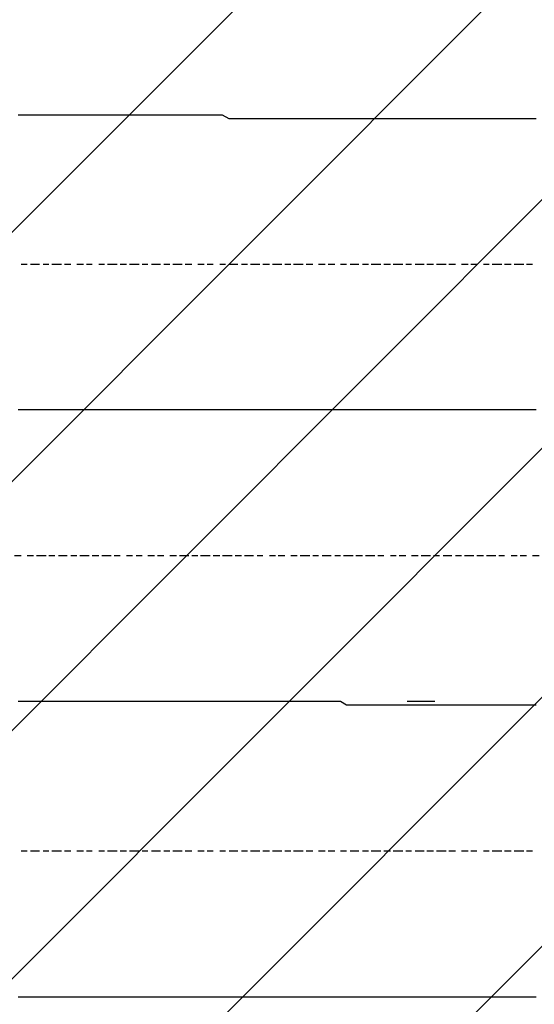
# Model space of a CAD drawing. Extents: x 997 to 109698, y 921 to 94021.
# Tile 549 of 656: x 18695 to 19397, y 51818 to 53161. Entities that reach past the tile are written whole.
import ezdxf

# ---------------------------------------------------------------- set-up
doc = ezdxf.new("R2010")
doc.units = 0
doc.header["$MEASUREMENT"] = 0
doc.layers.add('12', color=7, linetype='CONTINUOUS')
doc.layers.add('28', color=7, linetype='CONTINUOUS')

msp = doc.modelspace()

# ---------------------------------------------------------------- linework, layer by layer
at = {"layer": '12', "color": 5}
for p, q in [((18700.630503, 53030.563401), (18692.630503, 53030.563401)), ((18709.630503, 53030.563401), (18700.630503, 53030.563401)), ((18721.630503, 53030.563401), (18709.630503, 53030.563401)), ((18730.630503, 53030.563401), (18721.630503, 53030.563401)), ((18738.630503, 53030.563401), (18730.630503, 53030.563401)), ((18751.630503, 53030.563401), (18738.630503, 53030.563401)), ((18759.630503, 53030.563401), (18751.630503, 53030.563401)), ((18772.630503, 53030.563401), (18759.630503, 53030.563401)), ((18781.630503, 53030.563401), (18772.630503, 53030.563401)), ((18789.630503, 53030.563401), (18781.630503, 53030.563401)), ((18802.630503, 53030.563401), (18789.630503, 53030.563401)), ((18810.630503, 53030.563401), (18802.630503, 53030.563401)), ((18819.630503, 53030.563401), (18810.630503, 53030.563401)), ((18831.630503, 53030.563401), (18819.630503, 53030.563401)), ((18840.630503, 53030.563401), (18831.630503, 53030.563401)), ((18848.630503, 53030.563401), (18840.630503, 53030.563401)), ((18861.630503, 53030.563401), (18848.630503, 53030.563401)), ((18869.630503, 53030.563401), (18861.630503, 53030.563401)), ((18882.630503, 53030.563401), (18869.630503, 53030.563401)), ((18891.630503, 53030.563401), (18882.630503, 53030.563401)), ((18899.630503, 53030.563401), (18891.630503, 53030.563401)), ((18912.630503, 53030.563401), (18899.630503, 53030.563401)), ((18920.630503, 53030.563401), (18912.630503, 53030.563401)), ((18929.630503, 53030.563401), (18920.630503, 53030.563401)), ((18941.630503, 53030.563401), (18929.630503, 53030.563401)), ((18950.630503, 53030.563401), (18941.630503, 53030.563401)), ((18958.630503, 53030.563401), (18950.630503, 53030.563401)), ((18971.630503, 53030.563401), (18958.630503, 53030.563401)), ((18980.630503, 53025.563401), (18971.630503, 53030.563401)), ((18992.630503, 53025.563401), (18980.630503, 53025.563401)), ((19001.630503, 53025.563401), (18992.630503, 53025.563401)), ((19009.630503, 53025.563401), (19001.630503, 53025.563401)), ((19022.630503, 53025.563401), (19009.630503, 53025.563401)), ((19030.630503, 53025.563401), (19022.630503, 53025.563401)), ((19039.630503, 53025.563401), (19030.630503, 53025.563401)), ((19052.630503, 53025.563401), (19039.630503, 53025.563401)), ((19060.630503, 53025.563401), (19052.630503, 53025.563401)), ((19068.630503, 53025.563401), (19060.630503, 53025.563401)), ((19081.630503, 53025.563401), (19068.630503, 53025.563401)), ((19090.630503, 53025.563401), (19081.630503, 53025.563401)), ((19102.630503, 53025.563401), (19090.630503, 53025.563401)), ((19111.630503, 53025.563401), (19102.630503, 53025.563401)), ((19119.630503, 53025.563401), (19111.630503, 53025.563401)), ((19132.630503, 53025.563401), (19119.630503, 53025.563401)), ((19140.630503, 53025.563401), (19132.630503, 53025.563401)), ((19149.630503, 53025.563401), (19140.630503, 53025.563401)), ((19162.630503, 53025.563401), (19149.630503, 53025.563401)), ((19170.630503, 53025.563401), (19162.630503, 53025.563401)), ((19179.630503, 53025.563401), (19170.630503, 53025.563401)), ((19191.630503, 53025.563401), (19179.630503, 53025.563401)), ((19200.630503, 53025.563401), (19191.630503, 53025.563401)), ((19208.630503, 53025.563401), (19200.630503, 53025.563401)), ((19221.630503, 53025.563401), (19208.630503, 53025.563401)), ((19229.630503, 53025.563401), (19221.630503, 53025.563401)), ((19242.630503, 53025.563401), (19229.630503, 53025.563401)), ((19250.630503, 53025.563401), (19242.630503, 53025.563401)), ((19259.630503, 53025.563401), (19250.630503, 53025.563401)), ((19272.630503, 53025.563401), (19259.630503, 53025.563401)), ((19280.630503, 53025.563401), (19272.630503, 53025.563401)), ((19289.630503, 53025.563401), (19280.630503, 53025.563401)), ((19301.630503, 53025.563401), (19289.630503, 53025.563401)), ((19310.630503, 53025.563401), (19301.630503, 53025.563401)), ((19318.630503, 53025.563401), (19310.630503, 53025.563401)), ((19331.630503, 53025.563401), (19318.630503, 53025.563401)), ((19339.630503, 53025.563401), (19331.630503, 53025.563401)), ((19352.630503, 53025.563401), (19339.630503, 53025.563401)), ((19361.630503, 53025.563401), (19352.630503, 53025.563401)), ((19369.630503, 53025.563401), (19361.630503, 53025.563401)), ((19382.630503, 53025.563401), (19369.630503, 53025.563401)), ((19390.630503, 53025.563401), (19382.630503, 53025.563401)), ((19399.630503, 53025.563401), (19390.630503, 53025.563401)), ((18700.630503, 52628.563401), (18692.630503, 52628.563401)), ((18709.630503, 52628.563401), (18700.630503, 52628.563401)), ((18721.630503, 52628.563401), (18709.630503, 52628.563401)), ((18730.630503, 52628.563401), (18721.630503, 52628.563401)), ((18738.630503, 52628.563401), (18730.630503, 52628.563401)), ((18751.630503, 52628.563401), (18738.630503, 52628.563401)), ((18759.630503, 52628.563401), (18751.630503, 52628.563401)), ((18772.630503, 52628.563401), (18759.630503, 52628.563401)), ((18781.630503, 52628.563401), (18772.630503, 52628.563401)), ((18789.630503, 52628.563401), (18781.630503, 52628.563401)), ((18802.630503, 52628.563401), (18789.630503, 52628.563401)), ((18810.630503, 52628.563401), (18802.630503, 52628.563401)), ((18819.630503, 52628.563401), (18810.630503, 52628.563401)), ((18831.630503, 52628.563401), (18819.630503, 52628.563401)), ((18840.630503, 52628.563401), (18831.630503, 52628.563401)), ((18848.630503, 52628.563401), (18840.630503, 52628.563401)), ((18861.630503, 52628.563401), (18848.630503, 52628.563401)), ((18869.630503, 52628.563401), (18861.630503, 52628.563401)), ((18882.630503, 52628.563401), (18869.630503, 52628.563401)), ((18891.630503, 52628.563401), (18882.630503, 52628.563401)), ((18899.630503, 52628.563401), (18891.630503, 52628.563401)), ((18912.630503, 52628.563401), (18899.630503, 52628.563401)), ((18920.630503, 52628.563401), (18912.630503, 52628.563401)), ((18929.630503, 52628.563401), (18920.630503, 52628.563401)), ((18941.630503, 52628.563401), (18929.630503, 52628.563401)), ((18950.630503, 52628.563401), (18941.630503, 52628.563401)), ((18958.630503, 52628.563401), (18950.630503, 52628.563401)), ((18971.630503, 52628.563401), (18958.630503, 52628.563401)), ((18980.630503, 52628.563401), (18971.630503, 52628.563401)), ((18992.630503, 52628.563401), (18980.630503, 52628.563401)), ((19001.630503, 52628.563401), (18992.630503, 52628.563401)), ((19009.630503, 52628.563401), (19001.630503, 52628.563401)), ((19022.630503, 52628.563401), (19009.630503, 52628.563401)), ((19030.630503, 52628.563401), (19022.630503, 52628.563401)), ((19039.630503, 52628.563401), (19030.630503, 52628.563401)), ((19052.630503, 52628.563401), (19039.630503, 52628.563401)), ((19060.630503, 52628.563401), (19052.630503, 52628.563401)), ((19068.630503, 52628.563401), (19060.630503, 52628.563401)), ((19081.630503, 52628.563401), (19068.630503, 52628.563401)), ((19090.630503, 52628.563401), (19081.630503, 52628.563401)), ((19102.630503, 52628.563401), (19090.630503, 52628.563401)), ((19111.630503, 52628.563401), (19102.630503, 52628.563401)), ((19119.630503, 52628.563401), (19111.630503, 52628.563401)), ((19132.630503, 52628.563401), (19119.630503, 52628.563401)), ((19140.630503, 52628.563401), (19132.630503, 52628.563401)), ((19149.630503, 52628.563401), (19140.630503, 52628.563401)), ((19162.630503, 52628.563401), (19149.630503, 52628.563401)), ((19170.630503, 52628.563401), (19162.630503, 52628.563401)), ((19179.630503, 52628.563401), (19170.630503, 52628.563401)), ((19191.630503, 52628.563401), (19179.630503, 52628.563401)), ((19200.630503, 52628.563401), (19191.630503, 52628.563401)), ((19208.630503, 52628.563401), (19200.630503, 52628.563401)), ((19221.630503, 52628.563401), (19208.630503, 52628.563401)), ((19229.630503, 52628.563401), (19221.630503, 52628.563401)), ((19242.630503, 52628.563401), (19229.630503, 52628.563401)), ((19250.630503, 52628.563401), (19242.630503, 52628.563401)), ((19259.630503, 52628.563401), (19250.630503, 52628.563401)), ((19272.630503, 52628.563401), (19259.630503, 52628.563401)), ((19280.630503, 52628.563401), (19272.630503, 52628.563401)), ((19289.630503, 52628.563401), (19280.630503, 52628.563401)), ((19301.630503, 52628.563401), (19289.630503, 52628.563401)), ((19310.630503, 52628.563401), (19301.630503, 52628.563401)), ((19318.630503, 52628.563401), (19310.630503, 52628.563401)), ((19331.630503, 52628.563401), (19318.630503, 52628.563401)), ((19339.630503, 52628.563401), (19331.630503, 52628.563401)), ((19352.630503, 52628.563401), (19339.630503, 52628.563401)), ((19361.630503, 52628.563401), (19352.630503, 52628.563401)), ((19369.630503, 52628.563401), (19361.630503, 52628.563401)), ((19382.630503, 52628.563401), (19369.630503, 52628.563401)), ((19390.630503, 52628.563401), (19382.630503, 52628.563401)), ((19399.630503, 52628.563401), (19390.630503, 52628.563401)), ((18700.630503, 52230.563401), (18692.630503, 52230.563401)), ((18709.630503, 52230.563401), (18700.630503, 52230.563401)), ((18721.630503, 52230.563401), (18709.630503, 52230.563401)), ((18730.630503, 52230.563401), (18721.630503, 52230.563401)), ((18738.630503, 52230.563401), (18730.630503, 52230.563401)), ((18751.630503, 52230.563401), (18738.630503, 52230.563401)), ((18759.630503, 52230.563401), (18751.630503, 52230.563401)), ((18772.630503, 52230.563401), (18759.630503, 52230.563401)), ((18781.630503, 52230.563401), (18772.630503, 52230.563401)), ((18789.630503, 52230.563401), (18781.630503, 52230.563401)), ((18802.630503, 52230.563401), (18789.630503, 52230.563401)), ((18810.630503, 52230.563401), (18802.630503, 52230.563401)), ((18819.630503, 52230.563401), (18810.630503, 52230.563401)), ((18831.630503, 52230.563401), (18819.630503, 52230.563401)), ((18840.630503, 52230.563401), (18831.630503, 52230.563401)), ((18848.630503, 52230.563401), (18840.630503, 52230.563401)), ((18861.630503, 52230.563401), (18848.630503, 52230.563401)), ((18869.630503, 52230.563401), (18861.630503, 52230.563401)), ((18882.630503, 52230.563401), (18869.630503, 52230.563401)), ((18891.630503, 52230.563401), (18882.630503, 52230.563401)), ((18899.630503, 52230.563401), (18891.630503, 52230.563401)), ((18912.630503, 52230.563401), (18899.630503, 52230.563401)), ((18920.630503, 52230.563401), (18912.630503, 52230.563401)), ((18929.630503, 52230.563401), (18920.630503, 52230.563401)), ((18941.630503, 52230.563401), (18929.630503, 52230.563401)), ((18950.630503, 52230.563401), (18941.630503, 52230.563401)), ((18958.630503, 52230.563401), (18950.630503, 52230.563401)), ((18971.630503, 52230.563401), (18958.630503, 52230.563401)), ((18980.630503, 52230.563401), (18971.630503, 52230.563401)), ((18992.630503, 52230.563401), (18980.630503, 52230.563401)), ((19001.630503, 52230.563401), (18992.630503, 52230.563401)), ((19009.630503, 52230.563401), (19001.630503, 52230.563401)), ((19022.630503, 52230.563401), (19009.630503, 52230.563401)), ((19030.630503, 52230.563401), (19022.630503, 52230.563401)), ((19039.630503, 52230.563401), (19030.630503, 52230.563401)), ((19052.630503, 52230.563401), (19039.630503, 52230.563401)), ((19060.630503, 52230.563401), (19052.630503, 52230.563401)), ((19068.630503, 52230.563401), (19060.630503, 52230.563401)), ((19081.630503, 52230.563401), (19068.630503, 52230.563401)), ((19090.630503, 52230.563401), (19081.630503, 52230.563401)), ((19102.630503, 52230.563401), (19090.630503, 52230.563401)), ((19111.630503, 52230.563401), (19102.630503, 52230.563401)), ((19119.630503, 52230.563401), (19111.630503, 52230.563401)), ((19132.630503, 52230.563401), (19119.630503, 52230.563401)), ((19140.630503, 52225.563401), (19132.630503, 52230.563401)), ((19149.630503, 52225.563401), (19140.630503, 52225.563401)), ((19162.630503, 52225.563401), (19149.630503, 52225.563401)), ((19170.630503, 52225.563401), (19162.630503, 52225.563401)), ((19179.630503, 52225.563401), (19170.630503, 52225.563401)), ((19191.630503, 52225.563401), (19179.630503, 52225.563401)), ((19200.630503, 52225.563401), (19191.630503, 52225.563401)), ((19208.630503, 52225.563401), (19200.630503, 52225.563401)), ((19221.630503, 52225.563401), (19208.630503, 52225.563401)), ((19229.630503, 52225.563401), (19221.630503, 52225.563401)), ((19242.630503, 52225.563401), (19229.630503, 52225.563401)), ((19250.630503, 52225.563401), (19242.630503, 52225.563401)), ((19259.630503, 52225.563401), (19250.630503, 52225.563401)), ((19272.630503, 52225.563401), (19259.630503, 52225.563401)), ((19280.630503, 52225.563401), (19272.630503, 52225.563401)), ((19289.630503, 52225.563401), (19280.630503, 52225.563401)), ((19301.630503, 52225.563401), (19289.630503, 52225.563401)), ((19310.630503, 52225.563401), (19301.630503, 52225.563401)), ((19318.630503, 52225.563401), (19310.630503, 52225.563401)), ((19331.630503, 52225.563401), (19318.630503, 52225.563401)), ((19339.630503, 52225.563401), (19331.630503, 52225.563401)), ((19352.630503, 52225.563401), (19339.630503, 52225.563401)), ((19361.630503, 52225.563401), (19352.630503, 52225.563401)), ((19369.630503, 52225.563401), (19361.630503, 52225.563401)), ((19382.630503, 52225.563401), (19369.630503, 52225.563401)), ((19390.630503, 52225.563401), (19382.630503, 52225.563401)), ((19399.630503, 52225.563401), (19390.630503, 52225.563401)), ((18700.630503, 51827.563401), (18692.630503, 51827.563401)), ((18709.630503, 51827.563401), (18700.630503, 51827.563401)), ((18721.630503, 51827.563401), (18709.630503, 51827.563401)), ((18730.630503, 51827.563401), (18721.630503, 51827.563401)), ((18738.630503, 51827.563401), (18730.630503, 51827.563401)), ((18751.630503, 51827.563401), (18738.630503, 51827.563401)), ((18759.630503, 51827.563401), (18751.630503, 51827.563401)), ((18772.630503, 51827.563401), (18759.630503, 51827.563401)), ((18781.630503, 51827.563401), (18772.630503, 51827.563401)), ((18789.630503, 51827.563401), (18781.630503, 51827.563401)), ((18802.630503, 51827.563401), (18789.630503, 51827.563401)), ((18810.630503, 51827.563401), (18802.630503, 51827.563401)), ((18819.630503, 51827.563401), (18810.630503, 51827.563401)), ((18831.630503, 51827.563401), (18819.630503, 51827.563401)), ((18840.630503, 51827.563401), (18831.630503, 51827.563401)), ((18848.630503, 51827.563401), (18840.630503, 51827.563401)), ((18861.630503, 51827.563401), (18848.630503, 51827.563401)), ((18869.630503, 51827.563401), (18861.630503, 51827.563401)), ((18882.630503, 51827.563401), (18869.630503, 51827.563401)), ((18891.630503, 51827.563401), (18882.630503, 51827.563401)), ((18899.630503, 51827.563401), (18891.630503, 51827.563401)), ((18912.630503, 51827.563401), (18899.630503, 51827.563401)), ((18920.630503, 51827.563401), (18912.630503, 51827.563401)), ((18929.630503, 51827.563401), (18920.630503, 51827.563401)), ((18941.630503, 51827.563401), (18929.630503, 51827.563401)), ((18950.630503, 51827.563401), (18941.630503, 51827.563401)), ((18958.630503, 51827.563401), (18950.630503, 51827.563401)), ((18971.630503, 51827.563401), (18958.630503, 51827.563401)), ((18980.630503, 51827.563401), (18971.630503, 51827.563401)), ((18992.630503, 51827.563401), (18980.630503, 51827.563401)), ((19001.630503, 51827.563401), (18992.630503, 51827.563401)), ((19009.630503, 51827.563401), (19001.630503, 51827.563401)), ((19022.630503, 51827.563401), (19009.630503, 51827.563401)), ((19030.630503, 51827.563401), (19022.630503, 51827.563401)), ((19039.630503, 51827.563401), (19030.630503, 51827.563401)), ((19052.630503, 51827.563401), (19039.630503, 51827.563401)), ((19060.630503, 51827.563401), (19052.630503, 51827.563401)), ((19068.630503, 51827.563401), (19060.630503, 51827.563401)), ((19081.630503, 51827.563401), (19068.630503, 51827.563401)), ((19090.630503, 51827.563401), (19081.630503, 51827.563401)), ((19102.630503, 51827.563401), (19090.630503, 51827.563401)), ((19111.630503, 51827.563401), (19102.630503, 51827.563401)), ((19119.630503, 51827.563401), (19111.630503, 51827.563401)), ((19132.630503, 51827.563401), (19119.630503, 51827.563401)), ((19140.630503, 51827.563401), (19132.630503, 51827.563401)), ((19149.630503, 51827.563401), (19140.630503, 51827.563401)), ((19162.630503, 51827.563401), (19149.630503, 51827.563401)), ((19170.630503, 51827.563401), (19162.630503, 51827.563401)), ((19179.630503, 51827.563401), (19170.630503, 51827.563401)), ((19191.630503, 51827.563401), (19179.630503, 51827.563401)), ((19200.630503, 51827.563401), (19191.630503, 51827.563401)), ((19208.630503, 51827.563401), (19200.630503, 51827.563401)), ((19221.630503, 51827.563401), (19208.630503, 51827.563401)), ((19229.630503, 51827.563401), (19221.630503, 51827.563401)), ((19242.630503, 51827.563401), (19229.630503, 51827.563401)), ((19250.630503, 51827.563401), (19242.630503, 51827.563401)), ((19259.630503, 51827.563401), (19250.630503, 51827.563401)), ((19272.630503, 51827.563401), (19259.630503, 51827.563401)), ((19280.630503, 51827.563401), (19272.630503, 51827.563401)), ((19289.630503, 51827.563401), (19280.630503, 51827.563401)), ((19301.630503, 51827.563401), (19289.630503, 51827.563401)), ((19310.630503, 51827.563401), (19301.630503, 51827.563401)), ((19318.630503, 51827.563401), (19310.630503, 51827.563401)), ((19331.630503, 51827.563401), (19318.630503, 51827.563401)), ((19339.630503, 51827.563401), (19331.630503, 51827.563401)), ((19352.630503, 51827.563401), (19339.630503, 51827.563401)), ((19361.630503, 51827.563401), (19352.630503, 51827.563401)), ((19369.630503, 51827.563401), (19361.630503, 51827.563401)), ((19382.630503, 51827.563401), (19369.630503, 51827.563401)), ((19390.630503, 51827.563401), (19382.630503, 51827.563401)), ((19399.630503, 51827.563401), (19390.630503, 51827.563401))]:
    msp.add_line(p, q, dxfattribs=at)
at = {"layer": '12', "color": 1}
for p, q in [((18704.630503, 52826.563401), (18696.630503, 52826.563401)), ((18721.630503, 52826.563401), (18709.630503, 52826.563401)), ((18734.630503, 52826.563401), (18726.630503, 52826.563401)), ((18751.630503, 52826.563401), (18738.630503, 52826.563401)), ((18764.630503, 52826.563401), (18755.630503, 52826.563401)), ((18781.630503, 52826.563401), (18772.630503, 52826.563401)), ((18793.630503, 52826.563401), (18785.630503, 52826.563401)), ((18810.630503, 52826.563401), (18802.630503, 52826.563401)), ((18827.630503, 52826.563401), (18814.630503, 52826.563401)), ((18840.630503, 52826.563401), (18831.630503, 52826.563401)), ((18857.630503, 52826.563401), (18844.630503, 52826.563401)), ((18869.630503, 52826.563401), (18861.630503, 52826.563401)), ((18886.630503, 52826.563401), (18874.630503, 52826.563401)), ((18899.630503, 52826.563401), (18891.630503, 52826.563401)), ((18916.630503, 52826.563401), (18903.630503, 52826.563401)), ((18929.630503, 52826.563401), (18920.630503, 52826.563401)), ((18946.630503, 52826.563401), (18937.630503, 52826.563401)), ((18958.630503, 52826.563401), (18950.630503, 52826.563401)), ((18975.630503, 52826.563401), (18967.630503, 52826.563401)), ((18992.630503, 52826.563401), (18980.630503, 52826.563401)), ((19005.630503, 52826.563401), (18997.630503, 52826.563401)), ((19022.630503, 52826.563401), (19009.630503, 52826.563401)), ((19035.630503, 52826.563401), (19026.630503, 52826.563401)), ((19052.630503, 52826.563401), (19039.630503, 52826.563401)), ((19064.630503, 52826.563401), (19056.630503, 52826.563401)), ((19081.630503, 52826.563401), (19068.630503, 52826.563401)), ((19094.630503, 52826.563401), (19085.630503, 52826.563401)), ((19111.630503, 52826.563401), (19102.630503, 52826.563401)), ((19124.630503, 52826.563401), (19115.630503, 52826.563401)), ((19140.630503, 52826.563401), (19132.630503, 52826.563401)), ((19157.630503, 52826.563401), (19145.630503, 52826.563401)), ((19170.630503, 52826.563401), (19162.630503, 52826.563401)), ((19187.630503, 52826.563401), (19174.630503, 52826.563401)), ((19200.630503, 52826.563401), (19191.630503, 52826.563401)), ((19217.630503, 52826.563401), (19204.630503, 52826.563401)), ((19229.630503, 52826.563401), (19221.630503, 52826.563401)), ((19246.630503, 52826.563401), (19234.630503, 52826.563401)), ((19259.630503, 52826.563401), (19250.630503, 52826.563401)), ((19276.630503, 52826.563401), (19263.630503, 52826.563401)), ((19289.630503, 52826.563401), (19280.630503, 52826.563401)), ((19306.630503, 52826.563401), (19297.630503, 52826.563401)), ((19318.630503, 52826.563401), (19310.630503, 52826.563401)), ((19335.630503, 52826.563401), (19327.630503, 52826.563401)), ((19352.630503, 52826.563401), (19339.630503, 52826.563401)), ((19365.630503, 52826.563401), (19356.630503, 52826.563401)), ((19382.630503, 52826.563401), (19369.630503, 52826.563401)), ((19394.630503, 52826.563401), (19386.630503, 52826.563401)), ((18696.630503, 52429.563401), (18687.630503, 52429.563401)), ((18713.630503, 52429.563401), (18704.630503, 52429.563401)), ((18730.630503, 52429.563401), (18717.630503, 52429.563401)), ((18742.630503, 52429.563401), (18734.630503, 52429.563401)), ((18759.630503, 52429.563401), (18747.630503, 52429.563401)), ((18772.630503, 52429.563401), (18764.630503, 52429.563401)), ((18789.630503, 52429.563401), (18776.630503, 52429.563401)), ((18802.630503, 52429.563401), (18793.630503, 52429.563401)), ((18819.630503, 52429.563401), (18806.630503, 52429.563401)), ((18831.630503, 52429.563401), (18823.630503, 52429.563401)), ((18848.630503, 52429.563401), (18840.630503, 52429.563401)), ((18861.630503, 52429.563401), (18853.630503, 52429.563401)), ((18878.630503, 52429.563401), (18869.630503, 52429.563401)), ((18891.630503, 52429.563401), (18882.630503, 52429.563401)), ((18908.630503, 52429.563401), (18899.630503, 52429.563401)), ((18925.630503, 52429.563401), (18912.630503, 52429.563401)), ((18937.630503, 52429.563401), (18929.630503, 52429.563401)), ((18954.630503, 52429.563401), (18941.630503, 52429.563401)), ((18967.630503, 52429.563401), (18958.630503, 52429.563401)), ((18984.630503, 52429.563401), (18971.630503, 52429.563401)), ((18997.630503, 52429.563401), (18988.630503, 52429.563401)), ((19013.630503, 52429.563401), (19001.630503, 52429.563401)), ((19026.630503, 52429.563401), (19018.630503, 52429.563401)), ((19043.630503, 52429.563401), (19035.630503, 52429.563401)), ((19056.630503, 52429.563401), (19047.630503, 52429.563401)), ((19073.630503, 52429.563401), (19064.630503, 52429.563401)), ((19090.630503, 52429.563401), (19077.630503, 52429.563401)), ((19102.630503, 52429.563401), (19094.630503, 52429.563401)), ((19119.630503, 52429.563401), (19107.630503, 52429.563401)), ((19132.630503, 52429.563401), (19124.630503, 52429.563401)), ((19149.630503, 52429.563401), (19136.630503, 52429.563401)), ((19162.630503, 52429.563401), (19153.630503, 52429.563401)), ((19179.630503, 52429.563401), (19166.630503, 52429.563401)), ((19191.630503, 52429.563401), (19183.630503, 52429.563401)), ((19208.630503, 52429.563401), (19200.630503, 52429.563401)), ((19221.630503, 52429.563401), (19212.630503, 52429.563401)), ((19238.630503, 52429.563401), (19229.630503, 52429.563401)), ((19255.630503, 52429.563401), (19242.630503, 52429.563401)), ((19267.630503, 52429.563401), (19259.630503, 52429.563401)), ((19284.630503, 52429.563401), (19272.630503, 52429.563401)), ((19297.630503, 52429.563401), (19289.630503, 52429.563401)), ((19314.630503, 52429.563401), (19301.630503, 52429.563401)), ((19327.630503, 52429.563401), (19318.630503, 52429.563401)), ((19344.630503, 52429.563401), (19331.630503, 52429.563401)), ((19356.630503, 52429.563401), (19348.630503, 52429.563401)), ((19373.630503, 52429.563401), (19365.630503, 52429.563401)), ((19386.630503, 52429.563401), (19377.630503, 52429.563401)), ((19403.630503, 52429.563401), (19394.630503, 52429.563401)), ((18704.630503, 52026.563401), (18696.630503, 52026.563401)), ((18721.630503, 52026.563401), (18709.630503, 52026.563401)), ((18734.630503, 52026.563401), (18726.630503, 52026.563401)), ((18751.630503, 52026.563401), (18738.630503, 52026.563401)), ((18764.630503, 52026.563401), (18755.630503, 52026.563401)), ((18781.630503, 52026.563401), (18772.630503, 52026.563401)), ((18793.630503, 52026.563401), (18785.630503, 52026.563401)), ((18810.630503, 52026.563401), (18802.630503, 52026.563401)), ((18827.630503, 52026.563401), (18814.630503, 52026.563401)), ((18840.630503, 52026.563401), (18831.630503, 52026.563401)), ((18857.630503, 52026.563401), (18844.630503, 52026.563401)), ((18869.630503, 52026.563401), (18861.630503, 52026.563401)), ((18886.630503, 52026.563401), (18874.630503, 52026.563401)), ((18899.630503, 52026.563401), (18891.630503, 52026.563401)), ((18916.630503, 52026.563401), (18903.630503, 52026.563401)), ((18929.630503, 52026.563401), (18920.630503, 52026.563401)), ((18946.630503, 52026.563401), (18937.630503, 52026.563401)), ((18958.630503, 52026.563401), (18950.630503, 52026.563401)), ((18975.630503, 52026.563401), (18967.630503, 52026.563401)), ((18992.630503, 52026.563401), (18980.630503, 52026.563401)), ((19005.630503, 52026.563401), (18997.630503, 52026.563401)), ((19022.630503, 52026.563401), (19009.630503, 52026.563401)), ((19035.630503, 52026.563401), (19026.630503, 52026.563401)), ((19052.630503, 52026.563401), (19039.630503, 52026.563401)), ((19064.630503, 52026.563401), (19056.630503, 52026.563401)), ((19081.630503, 52026.563401), (19068.630503, 52026.563401)), ((19094.630503, 52026.563401), (19085.630503, 52026.563401)), ((19111.630503, 52026.563401), (19102.630503, 52026.563401)), ((19124.630503, 52026.563401), (19115.630503, 52026.563401)), ((19140.630503, 52026.563401), (19132.630503, 52026.563401)), ((19157.630503, 52026.563401), (19145.630503, 52026.563401)), ((19170.630503, 52026.563401), (19162.630503, 52026.563401)), ((19187.630503, 52026.563401), (19174.630503, 52026.563401)), ((19200.630503, 52026.563401), (19191.630503, 52026.563401)), ((19217.630503, 52026.563401), (19204.630503, 52026.563401)), ((19229.630503, 52026.563401), (19221.630503, 52026.563401)), ((19246.630503, 52026.563401), (19234.630503, 52026.563401)), ((19259.630503, 52026.563401), (19250.630503, 52026.563401)), ((19276.630503, 52026.563401), (19263.630503, 52026.563401)), ((19289.630503, 52026.563401), (19280.630503, 52026.563401)), ((19306.630503, 52026.563401), (19297.630503, 52026.563401)), ((19318.630503, 52026.563401), (19310.630503, 52026.563401)), ((19335.630503, 52026.563401), (19327.630503, 52026.563401)), ((19352.630503, 52026.563401), (19339.630503, 52026.563401)), ((19365.630503, 52026.563401), (19356.630503, 52026.563401)), ((19382.630503, 52026.563401), (19369.630503, 52026.563401)), ((19394.630503, 52026.563401), (19386.630503, 52026.563401))]:
    msp.add_line(p, q, dxfattribs=at)
at = {"layer": '28', "color": 2}
for p, q in [((10934.159471, 45120.658275), (24499.456433, 58685.955237)), ((11273.570726, 45120.658275), (24838.867688, 58685.955237)), ((11612.981981, 45120.658275), (25178.278943, 58685.955237)), ((11952.393236, 45120.658275), (25517.690198, 58685.955237)), ((12291.80449, 45120.658275), (25857.101453, 58685.955237)), ((12631.215745, 45120.658275), (26196.512708, 58685.955237))]:
    msp.add_line(p, q, dxfattribs=at)
at = {"layer": '28', "color": 4}
msp.add_line((19073.630503, 52230.563401), (18698.630503, 52230.563401), dxfattribs=at)
at = {"layer": '28', "color": 4, "linetype": 'Continuous'}
msp.add_line((19261.130503, 52230.563401), (19223.630503, 52230.563401), dxfattribs=at)

doc.saveas('drawing.dxf')
